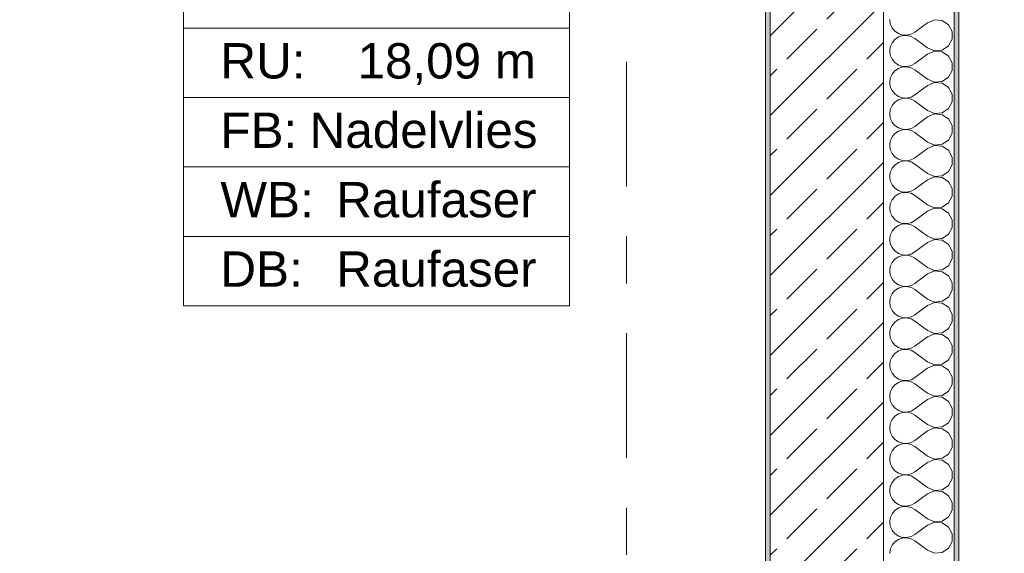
# Model space of a CAD drawing. Header units: metres. Extents: x -4 to 100, y -11 to 17.
# Tile 682 of 728: x 60.44 to 62.53, y 10.53 to 11.67. Entities that reach past the tile are written whole.
import ezdxf

# ---------------------------------------------------------------- set-up
doc = ezdxf.new("R2010")
doc.units = ezdxf.units.M
doc.header["$MEASUREMENT"] = 0
doc.linetypes.add('Strichlinie doppelt', pattern=[0.546806, 0.264583, -0.105833, 0.070556, -0.105833])
for name, color, linetype in [('152 - Bemaßung_ Beschriftung.Ausbau', 7, 'Continuous'), ('401 - Zone.Raum_ Raumbegrenzung_ Whg.', 7, 'Continuous'), ('451 - Universal.Achsen Raster', 7, 'Continuous'), ('603 - Struktur.Bodenplatte_ Decke Roh', 7, 'Continuous'), ('604 - Struktur.Wand Aussen', 7, 'Continuous'), ('650 - Abdeckung.Fußboden Aufbau', 7, 'Continuous')]:
    doc.layers.add(name, color=color, linetype=linetype)
doc.styles.add('ERSTELLTER_STIL_2', font='txt')
doc.dimstyles.new('ERSTELLTER_STIL__3', dxfattribs={"dimtxt": 0.1, "dimasz": 0.0532, "dimexe": 0.18, "dimexo": 0.0625, "dimgap": 0, "dimtad": 1, "dimzin": 0, "dimdsep": 46, "dimtxsty": 'ERSTELLTER_STIL_2', "dimblk": 'ARROWHEAD_2', "dimblk1": 'ARROWHEAD_2', "dimblk2": 'ARROWHEAD_2', "dimcen": 0.09, "dimse1": 1, "dimse2": 1, "dimclrd": 7, "dimclre": 7, "dimclrt": 7, "dimazin": 0, "dimtfac": 1, "dimtdec": 4, "dimtmove": 0, "dimatfit": 3, "dimfxl": 1, "dimtolj": 1, "dimtzin": 0, "dimarcsym": 0})
doc.dimstyles.new('ERSTELLTER_STIL__5', dxfattribs={"dimtxt": 0.1, "dimasz": 0.0532, "dimexe": 0.18, "dimexo": 0.0625, "dimgap": 0, "dimtad": 1, "dimtih": 1, "dimtoh": 1, "dimzin": 0, "dimdsep": 46, "dimtxsty": 'ERSTELLTER_STIL_2', "dimblk": 'ARROWHEAD_2', "dimblk1": 'ARROWHEAD_2', "dimblk2": 'ARROWHEAD_2', "dimcen": 0.09, "dimse1": 1, "dimse2": 1, "dimclrd": 7, "dimclre": 7, "dimclrt": 7, "dimazin": 0, "dimtfac": 1, "dimtdec": 4, "dimtmove": 0, "dimatfit": 3, "dimfxl": 1, "dimtolj": 1, "dimtzin": 0, "dimarcsym": 0})

# ---------------------------------------------------------------- blocks, each defined once
blk = doc.blocks.new('*X115')
at = {"layer": '604 - Struktur.Wand Aussen', "color": 7, "linetype": 'Continuous', "lineweight": 5}
for p, q in [((62.2884, 11.6667), (62.2896, 11.6576)), ((62.2896, 11.6576), (62.2933, 11.6491)), ((62.3684, 11.66), (62.3417, 11.64)), ((62.3833, 11.6663), (62.3684, 11.66)), ((62.3995, 11.6648), (62.3833, 11.6663)), ((62.413, 11.6558), (62.3995, 11.6648)), ((62.4207, 11.6415), (62.413, 11.6558)), ((62.2933, 11.6491), (62.2992, 11.6421)), ((62.2992, 11.6421), (62.3068, 11.6369)), ((62.3068, 11.6369), (62.3155, 11.6339)), ((62.3155, 11.6328), (62.3068, 11.6298)), ((62.3155, 11.6339), (62.3247, 11.6335)), ((62.3247, 11.6332), (62.3155, 11.6328)), ((62.3247, 11.6335), (62.3336, 11.6355)), ((62.3336, 11.6311), (62.3247, 11.6332)), ((62.3336, 11.6355), (62.3417, 11.64)), ((62.3417, 11.6267), (62.3336, 11.6311)), ((62.4207, 11.6252), (62.4207, 11.6415)), ((62.2933, 11.6175), (62.2896, 11.6091)), ((62.2992, 11.6246), (62.2933, 11.6175)), ((62.3068, 11.6298), (62.2992, 11.6246)), ((62.3684, 11.6067), (62.3417, 11.6267)), ((62.3995, 11.6019), (62.413, 11.6109)), ((62.413, 11.6109), (62.4207, 11.6252)), ((62.2896, 11.6091), (62.2884, 11.6)), ((62.2884, 11.6), (62.2896, 11.5909)), ((62.2896, 11.5909), (62.2933, 11.5825)), ((62.3684, 11.5933), (62.3417, 11.5733)), ((62.3684, 11.6067), (62.3833, 11.6004)), ((62.3833, 11.5996), (62.3684, 11.5933)), ((62.3833, 11.6004), (62.3995, 11.6019)), ((62.3995, 11.5981), (62.3833, 11.5996)), ((62.413, 11.5891), (62.3995, 11.5981)), ((62.4207, 11.5748), (62.413, 11.5891)), ((62.2933, 11.5825), (62.2992, 11.5754)), ((62.2992, 11.5754), (62.3068, 11.5702)), ((62.3068, 11.5702), (62.3155, 11.5672)), ((62.3247, 11.5668), (62.3336, 11.5689)), ((62.3336, 11.5689), (62.3417, 11.5733)), ((62.4207, 11.5585), (62.4207, 11.5748)), ((62.2933, 11.5509), (62.2896, 11.5424)), ((62.2992, 11.5579), (62.2933, 11.5509)), ((62.3068, 11.5631), (62.2992, 11.5579)), ((62.3155, 11.5661), (62.3068, 11.5631)), ((62.3155, 11.5672), (62.3247, 11.5668)), ((62.3247, 11.5665), (62.3155, 11.5661)), ((62.3336, 11.5645), (62.3247, 11.5665)), ((62.3417, 11.56), (62.3336, 11.5645)), ((62.3684, 11.54), (62.3417, 11.56)), ((62.413, 11.5442), (62.4207, 11.5585)), ((62.2896, 11.5424), (62.2884, 11.5333)), ((62.2884, 11.5333), (62.2896, 11.5242)), ((62.3684, 11.5267), (62.3417, 11.5067)), ((62.3684, 11.54), (62.3833, 11.5337)), ((62.3833, 11.533), (62.3684, 11.5267)), ((62.3833, 11.5337), (62.3995, 11.5352)), ((62.3995, 11.5314), (62.3833, 11.533)), ((62.3995, 11.5352), (62.413, 11.5442)), ((62.413, 11.5224), (62.3995, 11.5314)), ((62.2896, 11.5242), (62.2933, 11.5158)), ((62.2933, 11.5158), (62.2992, 11.5087)), ((62.2992, 11.5087), (62.3068, 11.5035)), ((62.3336, 11.5022), (62.3417, 11.5067)), ((62.4207, 11.5081), (62.413, 11.5224)), ((62.4207, 11.4919), (62.4207, 11.5081)), ((62.2992, 11.4913), (62.2933, 11.4842)), ((62.3068, 11.4965), (62.2992, 11.4913)), ((62.3068, 11.5035), (62.3155, 11.5006)), ((62.3155, 11.4994), (62.3068, 11.4965)), ((62.3155, 11.5006), (62.3247, 11.5001)), ((62.3247, 11.4999), (62.3155, 11.4994)), ((62.3247, 11.5001), (62.3336, 11.5022)), ((62.3336, 11.4978), (62.3247, 11.4999)), ((62.3417, 11.4933), (62.3336, 11.4978)), ((62.3684, 11.4733), (62.3417, 11.4933)), ((62.413, 11.4776), (62.4207, 11.4919)), ((62.2896, 11.4758), (62.2884, 11.4667)), ((62.2884, 11.4667), (62.2896, 11.4576)), ((62.2933, 11.4842), (62.2896, 11.4758)), ((62.3684, 11.4733), (62.3833, 11.467)), ((62.3833, 11.4663), (62.3684, 11.46)), ((62.3833, 11.467), (62.3995, 11.4686)), ((62.3995, 11.4648), (62.3833, 11.4663)), ((62.3995, 11.4686), (62.413, 11.4776)), ((62.413, 11.4558), (62.3995, 11.4648)), ((62.2896, 11.4576), (62.2933, 11.4491)), ((62.2933, 11.4491), (62.2992, 11.4421)), ((62.3684, 11.46), (62.3417, 11.44)), ((62.4207, 11.4415), (62.413, 11.4558)), ((62.2992, 11.4246), (62.2933, 11.4175)), ((62.2992, 11.4421), (62.3068, 11.4369)), ((62.3068, 11.4298), (62.2992, 11.4246)), ((62.3068, 11.4369), (62.3155, 11.4339)), ((62.3155, 11.4328), (62.3068, 11.4298)), ((62.3155, 11.4339), (62.3247, 11.4335)), ((62.3247, 11.4332), (62.3155, 11.4328)), ((62.3247, 11.4335), (62.3336, 11.4355)), ((62.3336, 11.4311), (62.3247, 11.4332)), ((62.3336, 11.4355), (62.3417, 11.44)), ((62.3417, 11.4267), (62.3336, 11.4311)), ((62.3684, 11.4067), (62.3417, 11.4267)), ((62.413, 11.4109), (62.4207, 11.4252)), ((62.4207, 11.4252), (62.4207, 11.4415)), ((62.2896, 11.4091), (62.2884, 11.4)), ((62.2933, 11.4175), (62.2896, 11.4091)), ((62.3684, 11.4067), (62.3833, 11.4004)), ((62.3833, 11.4004), (62.3995, 11.4019)), ((62.3995, 11.4019), (62.413, 11.4109)), ((62.2884, 11.4), (62.2896, 11.3909)), ((62.2896, 11.3909), (62.2933, 11.3825)), ((62.2933, 11.3825), (62.2992, 11.3754)), ((62.3684, 11.3933), (62.3417, 11.3733)), ((62.3833, 11.3996), (62.3684, 11.3933)), ((62.3995, 11.3981), (62.3833, 11.3996)), ((62.413, 11.3891), (62.3995, 11.3981)), ((62.4207, 11.3748), (62.413, 11.3891)), ((62.2992, 11.3754), (62.3068, 11.3702)), ((62.3068, 11.3631), (62.2992, 11.3579)), ((62.3068, 11.3702), (62.3155, 11.3672)), ((62.3155, 11.3661), (62.3068, 11.3631)), ((62.3155, 11.3672), (62.3247, 11.3668)), ((62.3247, 11.3665), (62.3155, 11.3661)), ((62.3247, 11.3668), (62.3336, 11.3689)), ((62.3336, 11.3645), (62.3247, 11.3665)), ((62.3336, 11.3689), (62.3417, 11.3733)), ((62.3417, 11.36), (62.3336, 11.3645)), ((62.3684, 11.34), (62.3417, 11.36)), ((62.4207, 11.3585), (62.4207, 11.3748)), ((62.2896, 11.3424), (62.2884, 11.3333)), ((62.2933, 11.3509), (62.2896, 11.3424)), ((62.2992, 11.3579), (62.2933, 11.3509)), ((62.3684, 11.34), (62.3833, 11.3337)), ((62.3995, 11.3352), (62.413, 11.3442)), ((62.413, 11.3442), (62.4207, 11.3585)), ((62.2884, 11.3333), (62.2896, 11.3242)), ((62.2896, 11.3242), (62.2933, 11.3158)), ((62.3684, 11.3267), (62.3417, 11.3067)), ((62.3833, 11.333), (62.3684, 11.3267)), ((62.3833, 11.3337), (62.3995, 11.3352)), ((62.3995, 11.3314), (62.3833, 11.333)), ((62.413, 11.3224), (62.3995, 11.3314)), ((62.4207, 11.3081), (62.413, 11.3224)), ((62.2933, 11.3158), (62.2992, 11.3087)), ((62.2992, 11.3087), (62.3068, 11.3035)), ((62.3068, 11.3035), (62.3155, 11.3006)), ((62.3155, 11.2994), (62.3068, 11.2965)), ((62.3155, 11.3006), (62.3247, 11.3001)), ((62.3247, 11.2999), (62.3155, 11.2994)), ((62.3247, 11.3001), (62.3336, 11.3022)), ((62.3336, 11.2978), (62.3247, 11.2999)), ((62.3336, 11.3022), (62.3417, 11.3067)), ((62.3417, 11.2933), (62.3336, 11.2978)), ((62.4207, 11.2919), (62.4207, 11.3081)), ((62.2896, 11.2758), (62.2884, 11.2667)), ((62.2933, 11.2842), (62.2896, 11.2758)), ((62.2992, 11.2913), (62.2933, 11.2842)), ((62.3068, 11.2965), (62.2992, 11.2913)), ((62.3684, 11.2733), (62.3417, 11.2933)), ((62.3995, 11.2686), (62.413, 11.2776)), ((62.413, 11.2776), (62.4207, 11.2919)), ((62.2884, 11.2667), (62.2896, 11.2576)), ((62.2896, 11.2576), (62.2933, 11.2491)), ((62.3684, 11.26), (62.3417, 11.24)), ((62.3684, 11.2733), (62.3833, 11.267)), ((62.3833, 11.2663), (62.3684, 11.26)), ((62.3833, 11.267), (62.3995, 11.2686)), ((62.3995, 11.2648), (62.3833, 11.2663)), ((62.413, 11.2558), (62.3995, 11.2648)), ((62.4207, 11.2415), (62.413, 11.2558)), ((62.2933, 11.2491), (62.2992, 11.2421)), ((62.2992, 11.2421), (62.3068, 11.2369)), ((62.3068, 11.2369), (62.3155, 11.2339)), ((62.3155, 11.2339), (62.3247, 11.2335)), ((62.3247, 11.2335), (62.3336, 11.2355)), ((62.3336, 11.2355), (62.3417, 11.24)), ((62.4207, 11.2252), (62.4207, 11.2415)), ((62.2933, 11.2175), (62.2896, 11.2091)), ((62.2992, 11.2246), (62.2933, 11.2175)), ((62.3068, 11.2298), (62.2992, 11.2246)), ((62.3155, 11.2328), (62.3068, 11.2298)), ((62.3247, 11.2332), (62.3155, 11.2328)), ((62.3336, 11.2311), (62.3247, 11.2332)), ((62.3417, 11.2267), (62.3336, 11.2311)), ((62.3684, 11.2067), (62.3417, 11.2267)), ((62.413, 11.2109), (62.4207, 11.2252)), ((62.2896, 11.2091), (62.2884, 11.2)), ((62.2884, 11.2), (62.2896, 11.1909)), ((62.3684, 11.1933), (62.3417, 11.1733)), ((62.3684, 11.2067), (62.3833, 11.2004)), ((62.3833, 11.1996), (62.3684, 11.1933)), ((62.3833, 11.2004), (62.3995, 11.2019)), ((62.3995, 11.1981), (62.3833, 11.1996)), ((62.3995, 11.2019), (62.413, 11.2109)), ((62.413, 11.1891), (62.3995, 11.1981)), ((62.2896, 11.1909), (62.2933, 11.1825)), ((62.2933, 11.1825), (62.2992, 11.1754)), ((62.2992, 11.1754), (62.3068, 11.1702)), ((62.3336, 11.1689), (62.3417, 11.1733)), ((62.4207, 11.1748), (62.413, 11.1891)), ((62.4207, 11.1585), (62.4207, 11.1748)), ((62.2933, 11.1509), (62.2896, 11.1424)), ((62.2992, 11.1579), (62.2933, 11.1509)), ((62.3068, 11.1631), (62.2992, 11.1579)), ((62.3068, 11.1702), (62.3155, 11.1672)), ((62.3155, 11.1661), (62.3068, 11.1631)), ((62.3155, 11.1672), (62.3247, 11.1668)), ((62.3247, 11.1665), (62.3155, 11.1661)), ((62.3247, 11.1668), (62.3336, 11.1689)), ((62.3336, 11.1645), (62.3247, 11.1665)), ((62.3417, 11.16), (62.3336, 11.1645)), ((62.3684, 11.14), (62.3417, 11.16)), ((62.413, 11.1442), (62.4207, 11.1585)), ((62.2896, 11.1424), (62.2884, 11.1333)), ((62.2884, 11.1333), (62.2896, 11.1242)), ((62.3684, 11.14), (62.3833, 11.1337)), ((62.3833, 11.133), (62.3684, 11.1267)), ((62.3833, 11.1337), (62.3995, 11.1352)), ((62.3995, 11.1314), (62.3833, 11.133)), ((62.3995, 11.1352), (62.413, 11.1442)), ((62.413, 11.1224), (62.3995, 11.1314)), ((62.2896, 11.1242), (62.2933, 11.1158)), ((62.2933, 11.1158), (62.2992, 11.1087)), ((62.2992, 11.1087), (62.3068, 11.1035)), ((62.3684, 11.1267), (62.3417, 11.1067)), ((62.4207, 11.1081), (62.413, 11.1224)), ((62.2992, 11.0913), (62.2933, 11.0842)), ((62.3068, 11.0965), (62.2992, 11.0913)), ((62.3068, 11.1035), (62.3155, 11.1006)), ((62.3155, 11.0994), (62.3068, 11.0965)), ((62.3155, 11.1006), (62.3247, 11.1001)), ((62.3247, 11.0999), (62.3155, 11.0994)), ((62.3247, 11.1001), (62.3336, 11.1022)), ((62.3336, 11.0978), (62.3247, 11.0999)), ((62.3336, 11.1022), (62.3417, 11.1067)), ((62.3417, 11.0933), (62.3336, 11.0978)), ((62.3684, 11.0733), (62.3417, 11.0933)), ((62.413, 11.0776), (62.4207, 11.0919)), ((62.4207, 11.0919), (62.4207, 11.1081)), ((62.2896, 11.0758), (62.2884, 11.0667)), ((62.2933, 11.0842), (62.2896, 11.0758)), ((62.3684, 11.0733), (62.3833, 11.067)), ((62.3833, 11.067), (62.3995, 11.0686)), ((62.3995, 11.0686), (62.413, 11.0776)), ((62.2884, 11.0667), (62.2896, 11.0576)), ((62.2896, 11.0576), (62.2933, 11.0491)), ((62.2933, 11.0491), (62.2992, 11.0421)), ((62.3684, 11.06), (62.3417, 11.04)), ((62.3833, 11.0663), (62.3684, 11.06)), ((62.3995, 11.0648), (62.3833, 11.0663)), ((62.413, 11.0558), (62.3995, 11.0648)), ((62.4207, 11.0415), (62.413, 11.0558)), ((62.2992, 11.0421), (62.3068, 11.0369)), ((62.3068, 11.0298), (62.2992, 11.0246)), ((62.3068, 11.0369), (62.3155, 11.0339)), ((62.3155, 11.0328), (62.3068, 11.0298)), ((62.3155, 11.0339), (62.3247, 11.0335)), ((62.3247, 11.0332), (62.3155, 11.0328)), ((62.3247, 11.0335), (62.3336, 11.0355)), ((62.3336, 11.0311), (62.3247, 11.0332)), ((62.3336, 11.0355), (62.3417, 11.04)), ((62.3417, 11.0267), (62.3336, 11.0311)), ((62.3684, 11.0067), (62.3417, 11.0267)), ((62.413, 11.0109), (62.4207, 11.0252)), ((62.4207, 11.0252), (62.4207, 11.0415)), ((62.2896, 11.0091), (62.2884, 11)), ((62.2933, 11.0175), (62.2896, 11.0091)), ((62.2992, 11.0246), (62.2933, 11.0175)), ((62.3684, 11.0067), (62.3833, 11.0004)), ((62.3995, 11.0019), (62.413, 11.0109)), ((62.2884, 11), (62.2896, 10.9909)), ((62.2896, 10.9909), (62.2933, 10.9825)), ((62.3684, 10.9933), (62.3417, 10.9733)), ((62.3833, 10.9996), (62.3684, 10.9933)), ((62.3833, 11.0004), (62.3995, 11.0019)), ((62.3995, 10.9981), (62.3833, 10.9996)), ((62.413, 10.9891), (62.3995, 10.9981)), ((62.4207, 10.9748), (62.413, 10.9891)), ((62.2933, 10.9825), (62.2992, 10.9754)), ((62.2992, 10.9754), (62.3068, 10.9702)), ((62.3068, 10.9631), (62.2992, 10.9579)), ((62.3068, 10.9702), (62.3155, 10.9672)), ((62.3155, 10.9661), (62.3068, 10.9631)), ((62.3155, 10.9672), (62.3247, 10.9668)), ((62.3247, 10.9665), (62.3155, 10.9661)), ((62.3247, 10.9668), (62.3336, 10.9689)), ((62.3336, 10.9645), (62.3247, 10.9665)), ((62.3336, 10.9689), (62.3417, 10.9733)), ((62.3417, 10.96), (62.3336, 10.9645)), ((62.4207, 10.9585), (62.4207, 10.9748)), ((62.2896, 10.9424), (62.2884, 10.9333)), ((62.2933, 10.9509), (62.2896, 10.9424)), ((62.2992, 10.9579), (62.2933, 10.9509)), ((62.3684, 10.94), (62.3417, 10.96)), ((62.3995, 10.9352), (62.413, 10.9442)), ((62.413, 10.9442), (62.4207, 10.9585)), ((62.2884, 10.9333), (62.2896, 10.9242)), ((62.2896, 10.9242), (62.2933, 10.9158)), ((62.3684, 10.9267), (62.3417, 10.9067)), ((62.3684, 10.94), (62.3833, 10.9337)), ((62.3833, 10.933), (62.3684, 10.9267)), ((62.3833, 10.9337), (62.3995, 10.9352)), ((62.3995, 10.9314), (62.3833, 10.933)), ((62.413, 10.9224), (62.3995, 10.9314)), ((62.4207, 10.9081), (62.413, 10.9224)), ((62.2933, 10.9158), (62.2992, 10.9087)), ((62.2992, 10.9087), (62.3068, 10.9035)), ((62.3068, 10.9035), (62.3155, 10.9006)), ((62.3155, 10.9006), (62.3247, 10.9001)), ((62.3247, 10.8999), (62.3155, 10.8994)), ((62.3247, 10.9001), (62.3336, 10.9022)), ((62.3336, 10.8978), (62.3247, 10.8999)), ((62.3336, 10.9022), (62.3417, 10.9067)), ((62.4207, 10.8919), (62.4207, 10.9081)), ((62.2933, 10.8842), (62.2896, 10.8758)), ((62.2992, 10.8913), (62.2933, 10.8842)), ((62.3068, 10.8965), (62.2992, 10.8913)), ((62.3155, 10.8994), (62.3068, 10.8965)), ((62.3417, 10.8933), (62.3336, 10.8978)), ((62.3684, 10.8733), (62.3417, 10.8933)), ((62.413, 10.8776), (62.4207, 10.8919)), ((62.2896, 10.8758), (62.2884, 10.8667)), ((62.2884, 10.8667), (62.2896, 10.8576)), ((62.3684, 10.86), (62.3417, 10.84)), ((62.3684, 10.8733), (62.3833, 10.867)), ((62.3833, 10.8663), (62.3684, 10.86)), ((62.3833, 10.867), (62.3995, 10.8686)), ((62.3995, 10.8648), (62.3833, 10.8663)), ((62.3995, 10.8686), (62.413, 10.8776)), ((62.413, 10.8558), (62.3995, 10.8648)), ((62.2896, 10.8576), (62.2933, 10.8491)), ((62.2933, 10.8491), (62.2992, 10.8421)), ((62.2992, 10.8421), (62.3068, 10.8369)), ((62.3336, 10.8355), (62.3417, 10.84)), ((62.4207, 10.8415), (62.413, 10.8558)), ((62.4207, 10.8252), (62.4207, 10.8415)), ((62.2933, 10.8175), (62.2896, 10.8091)), ((62.2992, 10.8246), (62.2933, 10.8175)), ((62.3068, 10.8298), (62.2992, 10.8246)), ((62.3068, 10.8369), (62.3155, 10.8339)), ((62.3155, 10.8328), (62.3068, 10.8298)), ((62.3155, 10.8339), (62.3247, 10.8335)), ((62.3247, 10.8332), (62.3155, 10.8328)), ((62.3247, 10.8335), (62.3336, 10.8355)), ((62.3336, 10.8311), (62.3247, 10.8332)), ((62.3417, 10.8267), (62.3336, 10.8311)), ((62.3684, 10.8067), (62.3417, 10.8267)), ((62.413, 10.8109), (62.4207, 10.8252)), ((62.2896, 10.8091), (62.2884, 10.8)), ((62.2884, 10.8), (62.2896, 10.7909)), ((62.3684, 10.8067), (62.3833, 10.8004)), ((62.3833, 10.7996), (62.3684, 10.7933)), ((62.3833, 10.8004), (62.3995, 10.8019)), ((62.3995, 10.7981), (62.3833, 10.7996)), ((62.3995, 10.8019), (62.413, 10.8109)), ((62.413, 10.7891), (62.3995, 10.7981)), ((62.2896, 10.7909), (62.2933, 10.7825)), ((62.2933, 10.7825), (62.2992, 10.7754)), ((62.2992, 10.7754), (62.3068, 10.7702)), ((62.3684, 10.7933), (62.3417, 10.7733)), ((62.4207, 10.7748), (62.413, 10.7891)), ((62.4207, 10.7585), (62.4207, 10.7748)), ((62.2992, 10.7579), (62.2933, 10.7509)), ((62.3068, 10.7631), (62.2992, 10.7579)), ((62.3068, 10.7702), (62.3155, 10.7672)), ((62.3155, 10.7661), (62.3068, 10.7631)), ((62.3155, 10.7672), (62.3247, 10.7668)), ((62.3247, 10.7665), (62.3155, 10.7661)), ((62.3247, 10.7668), (62.3336, 10.7689)), ((62.3336, 10.7645), (62.3247, 10.7665)), ((62.3336, 10.7689), (62.3417, 10.7733)), ((62.3417, 10.76), (62.3336, 10.7645)), ((62.3684, 10.74), (62.3417, 10.76)), ((62.413, 10.7442), (62.4207, 10.7585)), ((62.2896, 10.7424), (62.2884, 10.7333)), ((62.2884, 10.7333), (62.2896, 10.7242)), ((62.2933, 10.7509), (62.2896, 10.7424)), ((62.3684, 10.74), (62.3833, 10.7337)), ((62.3833, 10.733), (62.3684, 10.7267)), ((62.3833, 10.7337), (62.3995, 10.7352)), ((62.3995, 10.7314), (62.3833, 10.733)), ((62.3995, 10.7352), (62.413, 10.7442)), ((62.2896, 10.7242), (62.2933, 10.7158)), ((62.2933, 10.7158), (62.2992, 10.7087)), ((62.3684, 10.7267), (62.3417, 10.7067)), ((62.413, 10.7224), (62.3995, 10.7314)), ((62.4207, 10.7081), (62.413, 10.7224)), ((62.2992, 10.6913), (62.2933, 10.6842)), ((62.2992, 10.7087), (62.3068, 10.7035)), ((62.3068, 10.6965), (62.2992, 10.6913)), ((62.3068, 10.7035), (62.3155, 10.7006)), ((62.3155, 10.6994), (62.3068, 10.6965)), ((62.3155, 10.7006), (62.3247, 10.7001)), ((62.3247, 10.6999), (62.3155, 10.6994)), ((62.3247, 10.7001), (62.3336, 10.7022)), ((62.3336, 10.6978), (62.3247, 10.6999)), ((62.3336, 10.7022), (62.3417, 10.7067)), ((62.3417, 10.6933), (62.3336, 10.6978)), ((62.3684, 10.6733), (62.3417, 10.6933)), ((62.413, 10.6776), (62.4207, 10.6919)), ((62.4207, 10.6919), (62.4207, 10.7081)), ((62.2896, 10.6758), (62.2884, 10.6667)), ((62.2933, 10.6842), (62.2896, 10.6758)), ((62.3684, 10.6733), (62.3833, 10.667)), ((62.3995, 10.6686), (62.413, 10.6776)), ((62.2884, 10.6667), (62.2896, 10.6576)), ((62.2896, 10.6576), (62.2933, 10.6491)), ((62.3684, 10.66), (62.3417, 10.64)), ((62.3833, 10.6663), (62.3684, 10.66)), ((62.3833, 10.667), (62.3995, 10.6686)), ((62.3995, 10.6648), (62.3833, 10.6663)), ((62.413, 10.6558), (62.3995, 10.6648)), ((62.4207, 10.6415), (62.413, 10.6558)), ((62.2933, 10.6491), (62.2992, 10.6421)), ((62.2992, 10.6421), (62.3068, 10.6369)), ((62.3068, 10.6298), (62.2992, 10.6246)), ((62.3068, 10.6369), (62.3155, 10.6339)), ((62.3155, 10.6328), (62.3068, 10.6298)), ((62.3155, 10.6339), (62.3247, 10.6335)), ((62.3247, 10.6332), (62.3155, 10.6328)), ((62.3247, 10.6335), (62.3336, 10.6355)), ((62.3336, 10.6311), (62.3247, 10.6332)), ((62.3336, 10.6355), (62.3417, 10.64)), ((62.3417, 10.6267), (62.3336, 10.6311)), ((62.4207, 10.6252), (62.4207, 10.6415)), ((62.2896, 10.6091), (62.2884, 10.6)), ((62.2933, 10.6175), (62.2896, 10.6091)), ((62.2992, 10.6246), (62.2933, 10.6175)), ((62.3684, 10.6067), (62.3417, 10.6267)), ((62.3995, 10.6019), (62.413, 10.6109)), ((62.413, 10.6109), (62.4207, 10.6252)), ((62.2884, 10.6), (62.2896, 10.5909)), ((62.2896, 10.5909), (62.2933, 10.5825)), ((62.3684, 10.5933), (62.3417, 10.5733)), ((62.3684, 10.6067), (62.3833, 10.6004)), ((62.3833, 10.5996), (62.3684, 10.5933)), ((62.3833, 10.6004), (62.3995, 10.6019)), ((62.3995, 10.5981), (62.3833, 10.5996)), ((62.413, 10.5891), (62.3995, 10.5981)), ((62.4207, 10.5748), (62.413, 10.5891)), ((62.2933, 10.5825), (62.2992, 10.5754)), ((62.2992, 10.5754), (62.3068, 10.5702)), ((62.3068, 10.5702), (62.3155, 10.5672)), ((62.3155, 10.5661), (62.3068, 10.5631)), ((62.3155, 10.5672), (62.3247, 10.5668)), ((62.3247, 10.5665), (62.3155, 10.5661)), ((62.3247, 10.5668), (62.3336, 10.5689)), ((62.3336, 10.5645), (62.3247, 10.5665)), ((62.3336, 10.5689), (62.3417, 10.5733)), ((62.4207, 10.5585), (62.4207, 10.5748)), ((62.2933, 10.5509), (62.2896, 10.5424)), ((62.2992, 10.5579), (62.2933, 10.5509)), ((62.3068, 10.5631), (62.2992, 10.5579)), ((62.3417, 10.56), (62.3336, 10.5645)), ((62.3684, 10.54), (62.3417, 10.56)), ((62.413, 10.5442), (62.4207, 10.5585)), ((62.2896, 10.5424), (62.2884, 10.5333)), ((62.3684, 10.54), (62.3833, 10.5337)), ((62.3833, 10.5337), (62.3995, 10.5352)), ((62.3995, 10.5352), (62.413, 10.5442))]:
    blk.add_line(p, q, dxfattribs=at)
blk = doc.blocks.new('*D348')
at = {"layer": '152 - Bemaßung_ Beschriftung.Ausbau', "color": 7, "linetype": 'Continuous', "lineweight": 5}
for p, q in [((58.2152, 15.39), (58.1748, 15.32)), ((58.195, 15.3025), (58.195, 15.4075)), ((62.0552, 15.39), (62.0148, 15.32)), ((58.05, 15.355), (58.195, 15.355)), ((58.195, 15.355), (62.035, 15.355))]:
    blk.add_line(p, q, dxfattribs=at)
at = {"layer": '152 - Bemaßung_ Beschriftung.Ausbau', "color": 7, "lineweight": 5, "insert": (59.982, 15.375), "char_height": 0.1, "attachment_point": 7, "style": 'ERSTELLTER_STIL_2'}
blk.add_mtext('\\A1;{\\pql;\\fArial|b0|i0|c0|p38;3,84}', dxfattribs=at)
blk = doc.blocks.new('ARROWHEAD_2')
at = {"color": 0, "linetype": 'Continuous', "lineweight": 0}
for p, q in [((-0.378, -0.655), (0.378, 0.655)), ((0, 0), (-1, 0))]:
    blk.add_line(p, q, dxfattribs=at)
blk = doc.blocks.new('*D565')
at = {"layer": '152 - Bemaßung_ Beschriftung.Ausbau', "color": 7, "linetype": 'Continuous', "lineweight": 5}
for p, q in [((63.435, 7.935), (63.435, 13.695)), ((63.4875, 7.935), (63.3825, 7.935)), ((63.4, 7.9552), (63.47, 7.9148)), ((63.435, 6.145), (63.435, 7.935)), ((63.4, 6.1652), (63.47, 6.1248))]:
    blk.add_line(p, q, dxfattribs=at)
at = {"layer": '152 - Bemaßung_ Beschriftung.Ausbau', "color": 7, "lineweight": 5, "char_height": 0.1, "attachment_point": 7, "rotation": 90, "style": 'ERSTELLTER_STIL_2'}
for s, insert in [('\\A1;{\\pql;\\fArial|b0|i0|c0|p38;1,79}', (63.415, 6.907)), ('\\A1;{\\pql;\\fArial|b0|i0|c0|p38;2,01}', (63.555, 6.907))]:
    blk.add_mtext(s, dxfattribs=dict(at, insert=insert))
blk = doc.blocks.new('*D566')
at = {"layer": '152 - Bemaßung_ Beschriftung.Ausbau', "color": 7, "linetype": 'Continuous', "lineweight": 5}
for p, q in [((63.435, 13.695), (63.435, 13.845)), ((63.4, 13.7152), (63.47, 13.6748)), ((63.4875, 13.695), (63.3825, 13.695)), ((63.435, 7.935), (63.435, 13.695)), ((63.4, 7.9552), (63.47, 7.9148))]:
    blk.add_line(p, q, dxfattribs=at)
at = {"layer": '152 - Bemaßung_ Beschriftung.Ausbau', "color": 7, "lineweight": 5, "char_height": 0.1, "attachment_point": 7, "rotation": 90, "style": 'ERSTELLTER_STIL_2'}
for s, insert in [('\\A1;{\\pql;\\fArial|b0|i0|c0|p38;15}', (63.4255, 13.6949)), ('\\A1;{\\pql;\\fArial|b0|i0|c0|p38;5,76}', (63.415, 10.682))]:
    blk.add_mtext(s, dxfattribs=dict(at, insert=insert))
blk = doc.blocks.new('*D573')
at = {"layer": '152 - Bemaßung_ Beschriftung.Ausbau', "color": 7, "linetype": 'Continuous', "lineweight": 5}
for p, q in [((63.935, 8.23), (63.935, 13.455)), ((63.9, 8.2502), (63.97, 8.2098)), ((63.9875, 8.23), (63.8825, 8.23)), ((63.935, 8.105), (63.935, 8.23)), ((63.9, 8.1252), (63.97, 8.0848))]:
    blk.add_line(p, q, dxfattribs=at)
blk = doc.blocks.new('*D574')
at = {"layer": '152 - Bemaßung_ Beschriftung.Ausbau', "color": 7, "linetype": 'Continuous', "lineweight": 5}
for p, q in [((63.935, 13.455), (63.935, 13.695)), ((63.9, 13.4752), (63.97, 13.4348)), ((63.9875, 13.455), (63.8825, 13.455)), ((63.935, 8.23), (63.935, 13.455)), ((63.9, 8.2502), (63.97, 8.2098))]:
    blk.add_line(p, q, dxfattribs=at)
at = {"layer": '152 - Bemaßung_ Beschriftung.Ausbau', "color": 7, "lineweight": 5, "insert": (63.9344, 10.6844), "char_height": 0.1, "attachment_point": 7, "rotation": 90, "style": 'ERSTELLTER_STIL_2'}
blk.add_mtext('\\A1;{\\pql;\\fArial|b0|i0|c0|p38;5,22\\fArial|b0|i0|c0|p38;\\A1{\\H.66x;\\S5^  ;}}', dxfattribs=at)
blk = doc.blocks.new('*D584')
at = {"layer": '152 - Bemaßung_ Beschriftung.Ausbau', "color": 7, "linetype": 'Continuous', "lineweight": 5}
for p, q in [((64.435, 8.5), (64.435, 13)), ((64.4, 8.5202), (64.47, 8.4798)), ((64.4875, 8.5), (64.3825, 8.5)), ((64.435, 8.1), (64.435, 8.5)), ((64.4, 8.1202), (64.47, 8.0798))]:
    blk.add_line(p, q, dxfattribs=at)
at = {"layer": '152 - Bemaßung_ Beschriftung.Ausbau', "color": 7, "lineweight": 5, "insert": (64.415, 8.2241), "char_height": 0.1, "attachment_point": 7, "rotation": 90, "style": 'ERSTELLTER_STIL_2'}
blk.add_mtext('\\A1;{\\pql;\\fArial|b0|i0|c0|p38;40}', dxfattribs=at)
blk = doc.blocks.new('*D585')
at = {"layer": '152 - Bemaßung_ Beschriftung.Ausbau', "color": 7, "linetype": 'Continuous', "lineweight": 5}
for p, q in [((64.435, 13), (64.435, 13.45)), ((64.4, 13.0202), (64.47, 12.9798)), ((64.4875, 13), (64.3825, 13)), ((64.435, 8.5), (64.435, 13)), ((64.4, 8.5202), (64.47, 8.4798))]:
    blk.add_line(p, q, dxfattribs=at)
at = {"layer": '152 - Bemaßung_ Beschriftung.Ausbau', "color": 7, "lineweight": 5, "insert": (64.415, 10.617), "char_height": 0.1, "attachment_point": 7, "rotation": 90, "style": 'ERSTELLTER_STIL_2'}
blk.add_mtext('\\A1;{\\pql;\\fArial|b0|i0|c0|p38;4,50}', dxfattribs=at)
blk = doc.blocks.new('*D590')
at = {"layer": '152 - Bemaßung_ Beschriftung.Ausbau', "color": 7, "linetype": 'Continuous', "lineweight": 5}
for p, q in [((64.97, 13.8248), (64.9, 13.8652)), ((64.935, 13.845), (64.935, 13.8792)), ((64.9875, 13.845), (64.8825, 13.845)), ((64.935, -0.145), (64.935, 13.845)), ((64.9, -0.1248), (64.97, -0.1652)), ((64.9875, -0.145), (64.8825, -0.145)), ((64.935, -0.1792), (64.935, -0.145))]:
    blk.add_line(p, q, dxfattribs=at)
at = {"layer": '152 - Bemaßung_ Beschriftung.Ausbau', "color": 7, "lineweight": 5, "insert": (64.915, 6.679), "char_height": 0.1, "attachment_point": 7, "rotation": 90, "style": 'ERSTELLTER_STIL_2'}
blk.add_mtext('\\A1;{\\pql;\\fArial|b0|i0|c0|p38;13,99}', dxfattribs=at)

msp = doc.modelspace()

# ---------------------------------------------------------------- hatches: boundary and pattern name
at = {"layer": '604 - Struktur.Wand Aussen', "linetype": 'Continuous', "lineweight": 0, "true_color": 0x000000}
h = msp.add_hatch(dxfattribs=at)
h.set_pattern_fill('Verputz_0001', color=18, style=0, pattern_type=2)
h.set_pattern_definition([(0, (0, 0), (0, 0.08660254), [0, -0.05]), (0, (0.025, 0.0433), (0, 0.08660254), [0, -0.05])])
h.paths.add_polyline_path([(62.425, 7.935), (62.435, 7.935), (62.435, 13.845), (62.425, 13.845)])
h = msp.add_hatch(dxfattribs=at)
h.set_pattern_fill('Beton__Stahlbeton_0001', color=18, style=0, pattern_type=2)
h.set_pattern_definition([(45, (0, 0), (-0.08485281, 0.08485281), []), (45, (-0.04243, 0.04243), (-0.08485281, 0.08485281), [0.09, -0.03])])
h.paths.add_polyline_path([(62.035, 7.935), (62.085, 7.935), (62.155, 7.935), (62.275, 7.935), (62.275, 13.455), (62.035, 13.455)])
h = msp.add_hatch(dxfattribs=at)
h.set_pattern_fill('Gips_0001', color=18, style=0, pattern_type=2)
h.set_pattern_definition([(45, (0, 0), (-0.01767767, 0.01767767), [0, -0.025])])
h.paths.add_polyline_path([(62.025, 12.99), (62.025, 8.51), (62.035, 8.51), (62.035, 12.99)])

# ---------------------------------------------------------------- linework, layer by layer
at = {"layer": '401 - Zone.Raum_ Raumbegrenzung_ Whg.', "color": 7, "linetype": 'Continuous', "lineweight": 9}
for p, q in [((60.7904, 12.7583), (60.7904, 11.0591)), ((61.6093, 11.0591), (61.6093, 12.7583)), ((60.7904, 11.6484), (60.7904, 11.7958)), ((61.6093, 11.7958), (61.6093, 11.6484)), ((61.6093, 11.6484), (60.7904, 11.6484)), ((60.7904, 11.6484), (61.6093, 11.6484)), ((60.7904, 11.5011), (60.7904, 11.6484)), ((61.6093, 11.6484), (61.6093, 11.5011)), ((61.6093, 11.5011), (60.7904, 11.5011)), ((60.7904, 11.5011), (61.6093, 11.5011)), ((60.7904, 11.3538), (60.7904, 11.5011)), ((61.6093, 11.5011), (61.6093, 11.3538)), ((61.6093, 11.3538), (60.7904, 11.3538)), ((60.7904, 11.3538), (61.6093, 11.3538)), ((60.7904, 11.2065), (60.7904, 11.3538)), ((61.6093, 11.3538), (61.6093, 11.2065)), ((61.6093, 11.2065), (60.7904, 11.2065)), ((60.7904, 11.2065), (61.6093, 11.2065)), ((60.7904, 11.0591), (60.7904, 11.2065)), ((61.6093, 11.2065), (61.6093, 11.0591)), ((60.7904, 11.0591), (61.6093, 11.0591)), ((61.6093, 11.0591), (60.7904, 11.0591))]:
    msp.add_line(p, q, dxfattribs=at)
at = {"layer": '451 - Universal.Achsen Raster', "color": 160, "linetype": 'Strichlinie doppelt', "lineweight": 9, "true_color": 0x3232ff}
msp.add_line((61.73, -10.585), (61.73, 16.355), dxfattribs=at)
at = {"layer": '603 - Struktur.Bodenplatte_ Decke Roh', "color": 7, "linetype": 'Continuous', "lineweight": 18, "flags": 128}
msp.add_lwpolyline([(62.275, 0.005), (62.275, 13.695), (50.78, 13.695), (50.78, 13.455), (50.78, 13), (50.84, 13), (50.84, 8.585), (49.03, 8.585), (49.03, 8.725), (47.41, 8.725), (47.41, 13), (47.48, 13), (47.48, 13.455), (47.48, 13.695), (14.78, 13.695)], dxfattribs=at)
at = {"layer": '604 - Struktur.Wand Aussen', "color": 7, "linetype": 'Continuous', "lineweight": 5}
msp.add_line((62.425, 7.935), (62.425, 13.705), dxfattribs=at)
at = {"layer": '604 - Struktur.Wand Aussen', "color": 7, "linetype": 'Continuous', "lineweight": 13}
for p, q in [((62.275, 7.935), (62.275, 13.455)), ((62.035, 12.99), (62.035, 8.51))]:
    msp.add_line(p, q, dxfattribs=at)
at = {"layer": '604 - Struktur.Wand Aussen', "color": 7, "linetype": 'Continuous', "lineweight": 5, "flags": 128}
for points in [[(62.435, 7.935), (62.435, 13.845)], [(62.025, 12.99), (62.025, 8.51)]]:
    msp.add_lwpolyline(points, dxfattribs=at)
at = {"layer": '650 - Abdeckung.Fußboden Aufbau', "color": 7, "linetype": 'Continuous', "lineweight": 13, "flags": 128}
msp.add_lwpolyline([(61.57, 8.23), (61.57, 8.51), (62.025, 8.51), (62.025, 12.99), (61.57, 12.99), (61.57, 13.445), (58.29, 13.445), (58.29, 12.99), (58.195, 12.99), (58.195, 8.23)], dxfattribs=at)

# ---------------------------------------------------------------- block references
at = {"layer": '604 - Struktur.Wand Aussen', "color": 7, "lineweight": 18}
msp.add_blockref('*X115', (0, 0), dxfattribs=at)

# ---------------------------------------------------------------- texts
at = {"layer": '401 - Zone.Raum_ Raumbegrenzung_ Whg.', "color": 7, "lineweight": 9, "char_height": 0.075, "attachment_point": 1, "style": 'ERSTELLTER_STIL_2'}
for s, insert in [('\\A1;{\\pqj;\\pt0;\\fArial|b0|i0|c0|p38;RU: }', (60.869, 11.6166)), ('\\A1;{\\pqj;\\pt0;\\fArial|b0|i0|c0|p38;18,09 m}', (61.1597, 11.6166)), ('\\A1;{\\pqj;\\pt0;\\fArial|b0|i0|c0|p38;FB: }', (60.869, 11.4692)), ('\\A1;{\\pqj;\\pt0;\\fArial|b0|i0|c0|p38;Nadelvlies}', (61.0582, 11.4692)), ('\\A1;{\\pqj;\\pt0;\\fArial|b0|i0|c0|p38;WB: }', (60.869, 11.3219)), ('\\A1;{\\pqj;\\pt0;\\fArial|b0|i0|c0|p38;Raufaser}', (61.1145, 11.3219)), ('\\A1;{\\pqj;\\pt0;\\fArial|b0|i0|c0|p38;DB: }', (60.869, 11.1746)), ('\\A1;{\\pqj;\\pt0;\\fArial|b0|i0|c0|p38;Raufaser}', (61.1145, 11.1746))]:
    msp.add_mtext(s, dxfattribs=dict(at, insert=insert))

# ---------------------------------------------------------------- dimensions: what is measured, and where the dimension line sits
at = {"layer": '152 - Bemaßung_ Beschriftung.Ausbau', "color": 7, "linetype": 'Continuous', "lineweight": 5}
dim = msp.add_linear_dim(base=(62.035, 15.355), p1=(58.195, 10.615), p2=(62.035, 13.455), angle=0, dimstyle='ERSTELLTER_STIL__5', dxfattribs=at)
dim.commit()
dim.dimension.update_dxf_attribs({"geometry": '*D348', "text_midpoint": (60.1119, 15.425), "dimtype": 160})
for base, p1, p2, picture, middle in [((64.935, 13.845), (62.425, -0.145), (62.425, 13.845), '*D590', (64.865, 6.847)), ((63.435, 13.695), (62.085, 7.935), (62.275, 13.695), '*D566', (63.365, 10.8119)), ((63.935025, 13.455), (61.56998899, 8.22999998), (62.035025, 13.455), '*D574', (63.865025, 10.94937048)), ((63.435, 7.935), (62.085, 6.145), (62.085, 7.935), '*D565', (63.365, 7.0369)), ((63.935025, 8.22999998), (61.57998901, 8.105), (61.56998899, 8.22999998), '*D573', (63.865025, 8.09420801)), ((64.435, 13), (61.58, 8.5), (61.58, 13), '*D585', (64.365, 10.7468)), ((64.435, 8.5), (61.58, 8.1), (61.58, 8.5), '*D584', (64.365, 8.3003))]:
    dim = msp.add_linear_dim(base=base, p1=p1, p2=p2, angle=90, dimstyle='ERSTELLTER_STIL__3', dxfattribs=at)
    dim.commit()
    dim.dimension.update_dxf_attribs({"geometry": picture, "text_midpoint": middle, "dimtype": 160, "text_rotation": 90})

doc.saveas('drawing.dxf')
